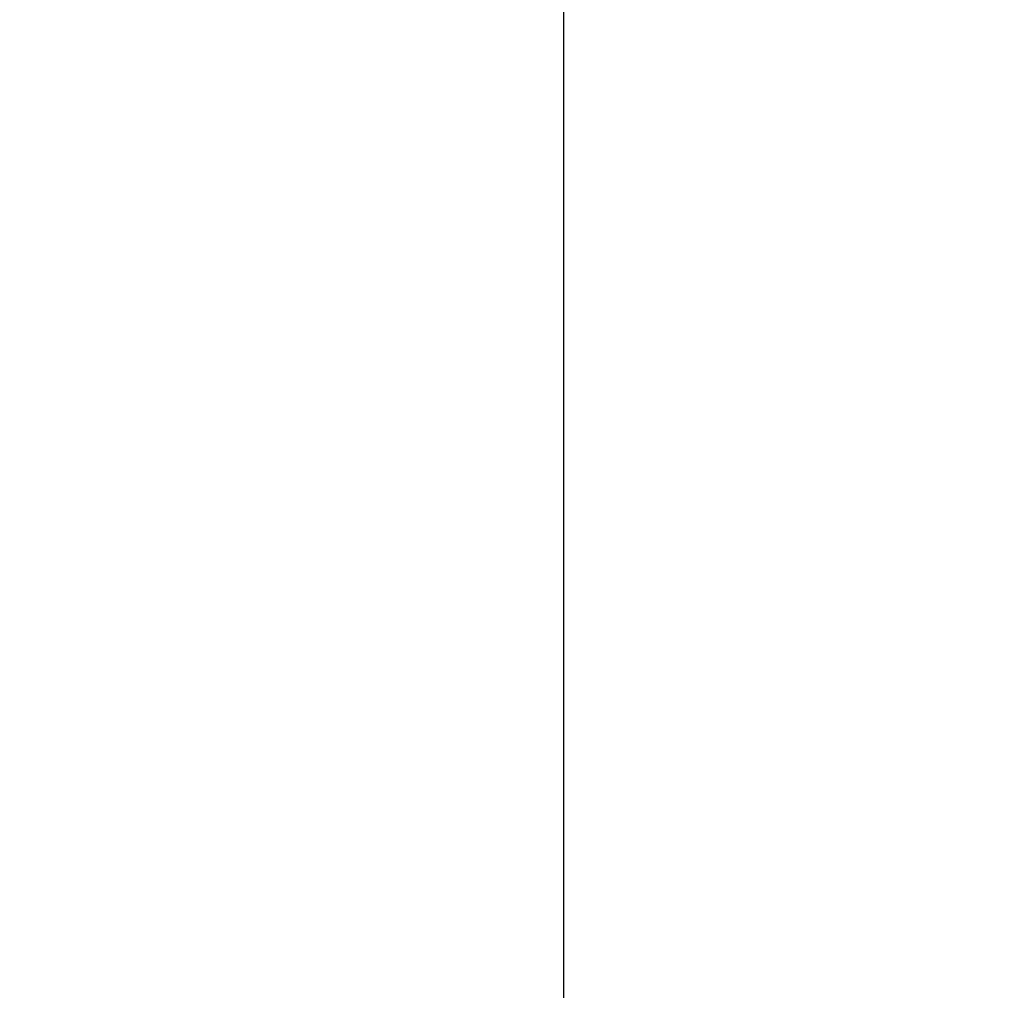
# Model space of a CAD drawing. Extents: x 0 to 80, y 0 to 80.
# Tile 539 of 656: x 9.538339 to 9.538585, y 35.421796 to 35.422039. Entities that reach past the tile are written whole.
import ezdxf

# ---------------------------------------------------------------- set-up
doc = ezdxf.new("R2010")
doc.units = 0
doc.header["$LTSCALE"] = 25.4
doc.layers.get('0').update_dxf_attribs({"color": 13, "linetype": 'CONTINUOUS'})

# ---------------------------------------------------------------- blocks, each defined once
blk = doc.blocks.new('ORBIT-I-KINKIET-20-7806-78')
at = {"color": 7}
blk.add_line((25.93508911, 35.64608002, 344.92849731), (25.93508911, 35.76836014, 344.92849731), dxfattribs=at)
mesh = blk.add_polyface(dxfattribs=at)
corners = [(25.93508911, 35.76836014, 344.92849731), (25.20296288, 35.64608002, 344.54324341), (25.93508911, 35.64608002, 344.92849731)]
mesh.append_faces([[corners[k] for k in face] for face in [(0, 1, 2)]], dxfattribs={"color": 7})
mesh = blk.add_polyface(dxfattribs=at)
corners = [(25.93508911, 35.76836014, 344.92849731), (25.20296288, 35.76836014, 344.54324341), (25.20296288, 35.64608002, 344.54324341)]
mesh.append_faces([[corners[k] for k in face] for face in [(0, 1, 2)]], dxfattribs={"color": 7})
mesh = blk.add_polyface(dxfattribs=at)
corners = [(26.40274239, 35.64608002, 302.38388062), (25.67843819, 35.76836014, 302.75234985), (26.40274239, 35.76836014, 302.38388062)]
mesh.append_faces([[corners[k] for k in face] for face in [(0, 1, 2)]], dxfattribs={"color": 7})
mesh = blk.add_polyface(dxfattribs=at)
corners = [(26.40274239, 35.64608002, 302.38388062), (25.67843819, 35.64608002, 302.75234985), (25.67843819, 35.76836014, 302.75234985)]
mesh.append_faces([[corners[k] for k in face] for face in [(0, 1, 2)]], dxfattribs={"color": 7})

msp = doc.modelspace()

# ---------------------------------------------------------------- block references
at = {"color": 0}
msp.add_blockref('ORBIT-I-KINKIET-20-7806-78', (-16.39661407, -0.34607825, -57.5), dxfattribs=at)

doc.saveas('drawing.dxf')
